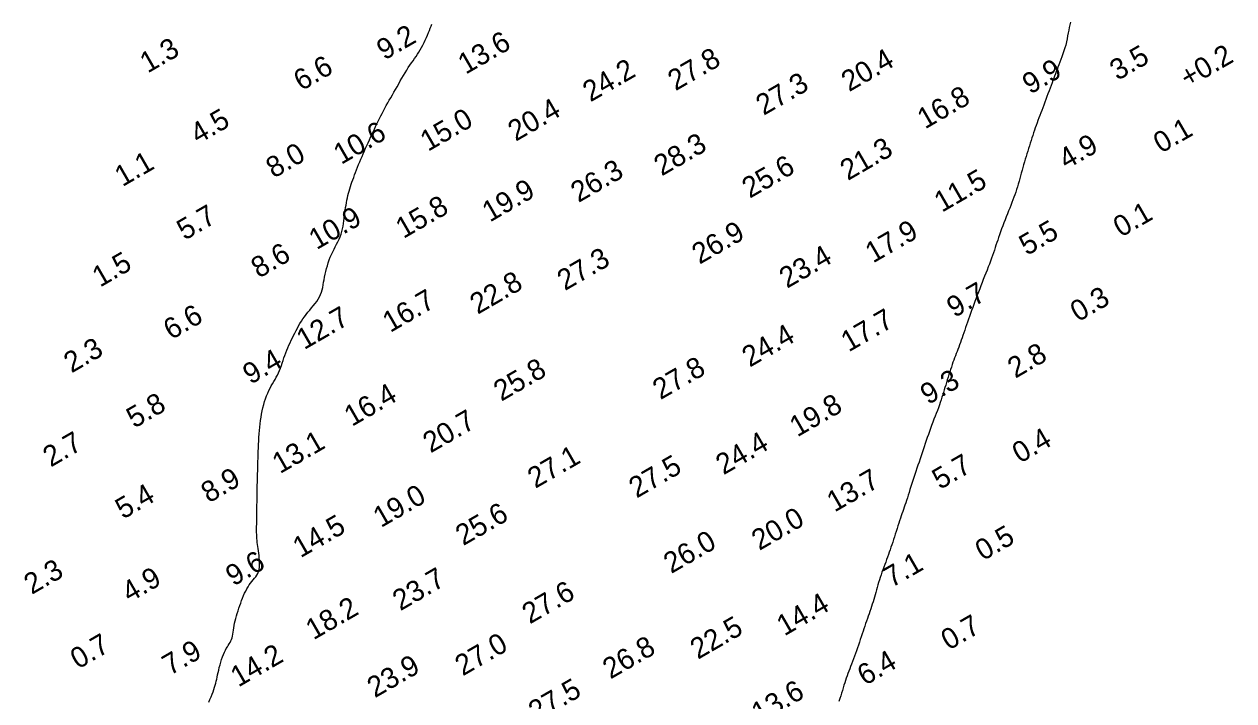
# Model space of a CAD drawing. Extents: x 3024098 to 3056816, y 418252 to 509144.
# Drawn here: x 3027107.4 to 3027399.4, y 423928.7 to 424091.9 of the extents above; entities that cross this region are included whole.
import ezdxf

# ---------------------------------------------------------------- set-up
doc = ezdxf.new("R2010")
doc.units = 0
doc.layers.add('V-CHAN-CONT-EL10', color=7, linetype='Continuous')
doc.layers.add('V-TOPO-SOUN-0911', color=7, linetype='Continuous')

msp = doc.modelspace()

# ---------------------------------------------------------------- linework, layer by layer
at = {"layer": 'V-CHAN-CONT-EL10'}
for points in [[(3027151.98, 423928.31), (3027152.26, 423928.98), (3027152.53, 423929.63), (3027152.79, 423930.25), (3027153.02, 423930.84), (3027153.23, 423931.4), (3027153.41, 423931.92), (3027153.56, 423932.43), (3027153.69, 423932.92), (3027153.81, 423933.4), (3027153.92, 423933.89), (3027154.02, 423934.39), (3027154.13, 423934.92), (3027154.25, 423935.48), (3027154.39, 423936.08), (3027154.54, 423936.7), (3027154.71, 423937.35), (3027154.89, 423938), (3027155.09, 423938.64), (3027155.29, 423939.26), (3027155.52, 423939.85), (3027155.75, 423940.38), (3027155.99, 423940.86), (3027156.23, 423941.29), (3027156.48, 423941.69), (3027156.71, 423942.05), (3027156.94, 423942.4), (3027157.15, 423942.75), (3027157.34, 423943.1), (3027157.5, 423943.47), (3027157.63, 423943.87), (3027157.73, 423944.3), (3027157.82, 423944.76), (3027157.89, 423945.23), (3027157.96, 423945.74), (3027158.03, 423946.26), (3027158.12, 423946.81), (3027158.22, 423947.37), (3027158.34, 423947.95), (3027158.49, 423948.55), (3027158.66, 423949.15), (3027158.85, 423949.77), (3027159.05, 423950.39), (3027159.26, 423951.01), (3027159.48, 423951.63), (3027159.7, 423952.24), (3027159.93, 423952.85), (3027160.17, 423953.45), (3027160.41, 423954.04), (3027160.65, 423954.61), (3027160.91, 423955.15), (3027161.18, 423955.67), (3027161.47, 423956.17), (3027161.77, 423956.63), (3027162.08, 423957.05), (3027162.41, 423957.46), (3027162.73, 423957.84), (3027163.05, 423958.22), (3027163.34, 423958.6), (3027163.61, 423959), (3027163.84, 423959.42), (3027164.02, 423959.86), (3027164.15, 423960.35), (3027164.23, 423960.88), (3027164.26, 423961.43), (3027164.26, 423962), (3027164.24, 423962.58), (3027164.19, 423963.16), (3027164.12, 423963.74), (3027164.05, 423964.31), (3027163.98, 423964.86), (3027163.91, 423965.39), (3027163.84, 423965.9), (3027163.77, 423966.41), (3027163.71, 423966.9), (3027163.66, 423967.38), (3027163.61, 423967.85), (3027163.58, 423968.31), (3027163.56, 423968.77), (3027163.54, 423969.24), (3027163.54, 423969.72), (3027163.54, 423970.22), (3027163.54, 423970.75), (3027163.56, 423971.32), (3027163.57, 423971.94), (3027163.58, 423972.62), (3027163.59, 423973.36), (3027163.6, 423974.16), (3027163.61, 423974.99), (3027163.62, 423975.84), (3027163.64, 423976.71), (3027163.65, 423977.57), (3027163.66, 423978.41), (3027163.67, 423979.22), (3027163.69, 423979.98), (3027163.7, 423980.71), (3027163.72, 423981.41), (3027163.74, 423982.09), (3027163.76, 423982.76), (3027163.78, 423983.44), (3027163.8, 423984.14), (3027163.82, 423984.86), (3027163.85, 423985.61), (3027163.87, 423986.39), (3027163.89, 423987.2), (3027163.92, 423988.02), (3027163.95, 423988.86), (3027163.98, 423989.7), (3027164.02, 423990.55), (3027164.06, 423991.39), (3027164.11, 423992.23), (3027164.16, 423993.06), (3027164.22, 423993.88), (3027164.29, 423994.69), (3027164.38, 423995.49), (3027164.48, 423996.29), (3027164.6, 423997.08), (3027164.73, 423997.86), (3027164.89, 423998.63), (3027165.07, 423999.39), (3027165.26, 424000.14), (3027165.48, 424000.86), (3027165.71, 424001.57), (3027165.96, 424002.25), (3027166.22, 424002.9), (3027166.49, 424003.52), (3027166.78, 424004.1), (3027167.08, 424004.66), (3027167.38, 424005.19), (3027167.69, 424005.7), (3027167.98, 424006.22), (3027168.28, 424006.73), (3027168.56, 424007.25), (3027168.82, 424007.79), (3027169.07, 424008.35), (3027169.3, 424008.94), (3027169.52, 424009.54), (3027169.73, 424010.15), (3027169.94, 424010.77), (3027170.15, 424011.4), (3027170.36, 424012.02), (3027170.58, 424012.65), (3027170.82, 424013.27), (3027171.07, 424013.88), (3027171.34, 424014.48), (3027171.61, 424015.08), (3027171.89, 424015.67), (3027172.17, 424016.26), (3027172.47, 424016.85), (3027172.76, 424017.42), (3027173.06, 424018), (3027173.37, 424018.57), (3027173.68, 424019.14), (3027174.01, 424019.7), (3027174.35, 424020.26), (3027174.71, 424020.81), (3027175.08, 424021.35), (3027175.49, 424021.89), (3027175.91, 424022.42), (3027176.35, 424022.95), (3027176.79, 424023.48), (3027177.23, 424024), (3027177.66, 424024.53), (3027178.05, 424025.06), (3027178.41, 424025.6), (3027178.72, 424026.14), (3027178.98, 424026.7), (3027179.18, 424027.26), (3027179.35, 424027.84), (3027179.49, 424028.42), (3027179.61, 424029.03), (3027179.72, 424029.65), (3027179.83, 424030.28), (3027179.95, 424030.93), (3027180.08, 424031.6), (3027180.24, 424032.28), (3027180.42, 424032.97), (3027180.62, 424033.66), (3027180.83, 424034.35), (3027181.07, 424035.04), (3027181.33, 424035.71), (3027181.61, 424036.37), (3027181.91, 424037.01), (3027182.22, 424037.63), (3027182.54, 424038.24), (3027182.86, 424038.84), (3027183.17, 424039.44), (3027183.45, 424040.04), (3027183.72, 424040.65), (3027183.95, 424041.26), (3027184.14, 424041.89), (3027184.3, 424042.53), (3027184.43, 424043.18), (3027184.53, 424043.84), (3027184.62, 424044.49), (3027184.7, 424045.14), (3027184.77, 424045.79), (3027184.85, 424046.43), (3027184.93, 424047.05), (3027185.02, 424047.67), (3027185.12, 424048.27), (3027185.22, 424048.86), (3027185.33, 424049.44), (3027185.46, 424050.01), (3027185.59, 424050.57), (3027185.73, 424051.13), (3027185.87, 424051.68), (3027186.03, 424052.22), (3027186.2, 424052.76), (3027186.37, 424053.31), (3027186.56, 424053.86), (3027186.76, 424054.42), (3027186.97, 424054.98), (3027187.19, 424055.57), (3027187.42, 424056.17), (3027187.66, 424056.78), (3027187.91, 424057.41), (3027188.17, 424058.05), (3027188.43, 424058.7), (3027188.71, 424059.35), (3027188.99, 424060.01), (3027189.28, 424060.68), (3027189.57, 424061.35), (3027189.86, 424062.02), (3027190.16, 424062.69), (3027190.46, 424063.35), (3027190.77, 424064.02), (3027191.07, 424064.68), (3027191.37, 424065.34), (3027191.68, 424065.99), (3027191.98, 424066.64), (3027192.27, 424067.28), (3027192.57, 424067.91), (3027192.88, 424068.54), (3027193.18, 424069.17), (3027193.5, 424069.8), (3027193.82, 424070.42), (3027194.15, 424071.05), (3027194.49, 424071.67), (3027194.84, 424072.3), (3027195.2, 424072.93), (3027195.56, 424073.57), (3027195.93, 424074.21), (3027196.31, 424074.86), (3027196.69, 424075.52), (3027197.07, 424076.18), (3027197.46, 424076.86), (3027197.84, 424077.55), (3027198.23, 424078.24), (3027198.61, 424078.92), (3027199, 424079.59), (3027199.39, 424080.24), (3027199.77, 424080.88), (3027200.16, 424081.48), (3027200.54, 424082.05), (3027200.92, 424082.6), (3027201.3, 424083.13), (3027201.67, 424083.65), (3027202.03, 424084.16), (3027202.39, 424084.68), (3027202.73, 424085.21), (3027203.06, 424085.75), (3027203.38, 424086.32), (3027203.69, 424086.91), (3027203.98, 424087.52), (3027204.26, 424088.12), (3027204.52, 424088.73), (3027204.78, 424089.32), (3027205.02, 424089.9), (3027205.25, 424090.45), (3027205.46, 424090.97), (3027205.67, 424091.47), (3027205.86, 424091.95)], [(3027359.99, 424092.41), (3027359.83, 424091.81), (3027359.69, 424091.18), (3027359.57, 424090.51), (3027359.45, 424089.82), (3027359.32, 424089.11), (3027359.19, 424088.39), (3027359.03, 424087.65), (3027358.85, 424086.92), (3027358.64, 424086.2), (3027358.41, 424085.48), (3027358.18, 424084.77), (3027357.93, 424084.08), (3027357.68, 424083.41), (3027357.44, 424082.77), (3027357.2, 424082.16), (3027356.98, 424081.58), (3027356.77, 424081.03), (3027356.57, 424080.49), (3027356.37, 424079.97), (3027356.17, 424079.44), (3027355.97, 424078.9), (3027355.76, 424078.35), (3027355.54, 424077.76), (3027355.31, 424077.15), (3027355.08, 424076.5), (3027354.83, 424075.84), (3027354.57, 424075.16), (3027354.32, 424074.47), (3027354.06, 424073.78), (3027353.8, 424073.09), (3027353.55, 424072.42), (3027353.3, 424071.77), (3027353.05, 424071.14), (3027352.82, 424070.52), (3027352.58, 424069.91), (3027352.36, 424069.31), (3027352.13, 424068.72), (3027351.92, 424068.12), (3027351.7, 424067.53), (3027351.49, 424066.93), (3027351.29, 424066.34), (3027351.08, 424065.73), (3027350.88, 424065.12), (3027350.68, 424064.51), (3027350.48, 424063.89), (3027350.28, 424063.26), (3027350.08, 424062.62), (3027349.88, 424061.98), (3027349.68, 424061.34), (3027349.48, 424060.68), (3027349.28, 424060.02), (3027349.08, 424059.36), (3027348.88, 424058.7), (3027348.69, 424058.03), (3027348.5, 424057.36), (3027348.31, 424056.69), (3027348.13, 424056.02), (3027347.95, 424055.36), (3027347.77, 424054.69), (3027347.58, 424054.03), (3027347.39, 424053.37), (3027347.2, 424052.72), (3027347, 424052.08), (3027346.79, 424051.44), (3027346.57, 424050.8), (3027346.34, 424050.17), (3027346.1, 424049.53), (3027345.85, 424048.89), (3027345.6, 424048.23), (3027345.33, 424047.56), (3027345.06, 424046.88), (3027344.78, 424046.17), (3027344.5, 424045.45), (3027344.21, 424044.72), (3027343.92, 424043.98), (3027343.64, 424043.25), (3027343.37, 424042.53), (3027343.11, 424041.83), (3027342.87, 424041.15), (3027342.64, 424040.49), (3027342.43, 424039.86), (3027342.22, 424039.24), (3027342.02, 424038.63), (3027341.83, 424038.02), (3027341.62, 424037.41), (3027341.41, 424036.78), (3027341.19, 424036.14), (3027340.94, 424035.47), (3027340.69, 424034.78), (3027340.42, 424034.07), (3027340.14, 424033.35), (3027339.85, 424032.61), (3027339.55, 424031.86), (3027339.26, 424031.1), (3027338.96, 424030.34), (3027338.66, 424029.58), (3027338.37, 424028.82), (3027338.08, 424028.06), (3027337.79, 424027.3), (3027337.5, 424026.55), (3027337.22, 424025.8), (3027336.94, 424025.05), (3027336.67, 424024.32), (3027336.4, 424023.58), (3027336.14, 424022.86), (3027335.88, 424022.14), (3027335.62, 424021.44), (3027335.38, 424020.74), (3027335.14, 424020.06), (3027334.9, 424019.39), (3027334.68, 424018.74), (3027334.46, 424018.09), (3027334.24, 424017.47), (3027334.03, 424016.85), (3027333.83, 424016.26), (3027333.62, 424015.67), (3027333.43, 424015.1), (3027333.23, 424014.55), (3027333.03, 424014.01), (3027332.83, 424013.48), (3027332.63, 424012.96), (3027332.44, 424012.45), (3027332.24, 424011.94), (3027332.04, 424011.42), (3027331.84, 424010.9), (3027331.64, 424010.36), (3027331.44, 424009.79), (3027331.24, 424009.21), (3027331.04, 424008.61), (3027330.85, 424007.99), (3027330.65, 424007.37), (3027330.46, 424006.73), (3027330.26, 424006.1), (3027330.08, 424005.48), (3027329.89, 424004.86), (3027329.71, 424004.26), (3027329.53, 424003.67), (3027329.35, 424003.08), (3027329.17, 424002.49), (3027328.98, 424001.9), (3027328.78, 424001.3), (3027328.57, 424000.69), (3027328.35, 424000.05), (3027328.11, 423999.4), (3027327.86, 423998.72), (3027327.59, 423998.03), (3027327.32, 423997.32), (3027327.05, 423996.6), (3027326.77, 423995.87), (3027326.49, 423995.14), (3027326.22, 423994.41), (3027325.96, 423993.67), (3027325.7, 423992.94), (3027325.44, 423992.2), (3027325.19, 423991.47), (3027324.94, 423990.73), (3027324.69, 423989.99), (3027324.45, 423989.26), (3027324.2, 423988.51), (3027323.95, 423987.77), (3027323.69, 423987.03), (3027323.44, 423986.28), (3027323.19, 423985.53), (3027322.94, 423984.79), (3027322.69, 423984.04), (3027322.44, 423983.29), (3027322.2, 423982.55), (3027321.96, 423981.81), (3027321.72, 423981.07), (3027321.49, 423980.35), (3027321.26, 423979.64), (3027321.04, 423978.95), (3027320.83, 423978.28), (3027320.62, 423977.64), (3027320.43, 423977.03), (3027320.23, 423976.46), (3027320.05, 423975.91), (3027319.86, 423975.38), (3027319.68, 423974.86), (3027319.5, 423974.35), (3027319.32, 423973.82), (3027319.14, 423973.29), (3027318.95, 423972.72), (3027318.75, 423972.13), (3027318.55, 423971.51), (3027318.34, 423970.86), (3027318.13, 423970.21), (3027317.92, 423969.54), (3027317.71, 423968.88), (3027317.49, 423968.22), (3027317.28, 423967.58), (3027317.08, 423966.95), (3027316.87, 423966.33), (3027316.67, 423965.73), (3027316.46, 423965.13), (3027316.25, 423964.54), (3027316.05, 423963.95), (3027315.83, 423963.36), (3027315.62, 423962.77), (3027315.39, 423962.16), (3027315.16, 423961.55), (3027314.94, 423960.93), (3027314.71, 423960.31), (3027314.48, 423959.69), (3027314.27, 423959.07), (3027314.06, 423958.45), (3027313.86, 423957.84), (3027313.68, 423957.23), (3027313.5, 423956.62), (3027313.33, 423956.02), (3027313.17, 423955.43), (3027313.01, 423954.84), (3027312.85, 423954.25), (3027312.69, 423953.67), (3027312.52, 423953.1), (3027312.34, 423952.53), (3027312.16, 423951.96), (3027311.97, 423951.39), (3027311.77, 423950.82), (3027311.58, 423950.25), (3027311.37, 423949.67), (3027311.17, 423949.09), (3027310.97, 423948.51), (3027310.76, 423947.91), (3027310.56, 423947.31), (3027310.35, 423946.7), (3027310.15, 423946.07), (3027309.93, 423945.44), (3027309.72, 423944.8), (3027309.5, 423944.14), (3027309.27, 423943.48), (3027309.04, 423942.8), (3027308.8, 423942.12), (3027308.56, 423941.43), (3027308.32, 423940.75), (3027308.08, 423940.07), (3027307.84, 423939.4), (3027307.6, 423938.76), (3027307.37, 423938.13), (3027307.14, 423937.52), (3027306.92, 423936.94), (3027306.71, 423936.37), (3027306.5, 423935.81), (3027306.29, 423935.26), (3027306.09, 423934.71), (3027305.89, 423934.16), (3027305.7, 423933.59), (3027305.5, 423933.01), (3027305.31, 423932.41), (3027305.12, 423931.8), (3027304.93, 423931.18), (3027304.73, 423930.54), (3027304.53, 423929.89), (3027304.32, 423929.22), (3027304.1, 423928.53)]]:
    msp.add_lwpolyline(points, dxfattribs=at)

# ---------------------------------------------------------------- texts
at = {"layer": 'V-TOPO-SOUN-0911'}
for s, p in [('9.2', (3027194.39, 424083.14)), ('13.6 ', (3027214.01, 424079.73)), ('1.3', (3027137.24, 424080.02)), ('27.8 ', (3027264.67, 424075.75)), ('20.4 ', (3027306.56, 424075.52)), ('3.5', (3027371.35, 424078.22)), ('+0.2 ', (3027388.29, 424076.44)), ('6.6', (3027174.34, 424075.73)), ('24.2 ', (3027244.13, 424073.06)), ('9.9', (3027350.26, 424074.91)), ('27.3 ', (3027285.93, 424069.81)), ('16.8 ', (3027324.9, 424066.53)), ('4.5', (3027149.4, 424062.9)), ('15.0 ', (3027204.91, 424061.12)), ('20.4 ', (3027226.08, 424063.55)), ('10.6 ', (3027183.96, 424057.97)), ('0.1', (3027381.87, 424060.68)), ('28.3 ', (3027261.32, 424055.18)), ('4.9', (3027359.02, 424056.79)), ('8.0', (3027167.67, 424054.66)), ('21.3 ', (3027306.27, 424054.1)), ('1.1', (3027131.15, 424052.61)), ('25.6 ', (3027282.58, 424049.81)), ('26.3 ', (3027241.24, 424048.78)), ('11.5 ', (3027328.96, 424046.42)), ('19.9 ', (3027219.85, 424044.06)), ('5.7', (3027146.16, 424039.67)), ('10.9 ', (3027178.02, 424037.4)), ('15.8 ', (3027198.98, 424040.09)), ('0.1', (3027372.19, 424040.41)), ('26.9 ', (3027270.47, 424033.89)), ('17.9 ', (3027312.34, 424034.18)), ('5.5', (3027349.46, 424035.99)), ('8.6', (3027164.07, 424030.52)), ('1.5', (3027125.74, 424028.35)), ('27.3 ', (3027237.96, 424027.52)), ('23.4 ', (3027291.57, 424028.08)), ('22.8 ', (3027216.9, 424021.81)), ('16.7 ', (3027195.8, 424017.42)), ('9.7', (3027331.99, 424021)), ('0.3', (3027361.81, 424019.98)), ('6.6', (3027142.91, 424015.66)), ('12.7 ', (3027175.03, 424013.28)), ('17.7 ', (3027306.46, 424012.73)), ('24.4 ', (3027282.58, 424009.05)), ('2.3', (3027118.86, 424007.65)), ('9.4', (3027162.07, 424004.89)), ('2.8', (3027346.69, 424006.37)), ('25.8 ', (3027222.61, 424000.82)), ('27.8 ', (3027261.02, 424001.21)), ('9.3', (3027325.62, 424000)), ('16.4 ', (3027186.55, 423994.75)), ('5.8', (3027133.99, 423994.33)), ('19.8 ', (3027294.06, 423992.22)), ('20.7 ', (3027205.54, 423988.35)), ('2.7', (3027113.84, 423984.94)), ('13.1 ', (3027169.18, 423983.35)), ('24.4 ', (3027276.25, 423983.07)), ('0.4', (3027347.8, 423985.86)), ('27.1 ', (3027230.82, 423979.8)), ('27.5 ', (3027255.27, 423977.46)), ('5.7', (3027328.48, 423979.53)), ('8.9', (3027152, 423976.28)), ('13.7 ', (3027303.05, 423974.08)), ('5.4', (3027131.3, 423972.38)), ('19.0 ', (3027193.55, 423970.34)), ('25.6 ', (3027213.42, 423965.98)), ('20.0 ', (3027284.89, 423964.82)), ('14.5 ', (3027174.14, 423963.05)), ('26.0 ', (3027263.63, 423959.25)), ('0.5', (3027338.87, 423962.34)), ('9.6', (3027157.94, 423956.21)), ('7.1', (3027316.81, 423955.86)), ('2.3', (3027109.25, 423954.2)), ('4.9', (3027132.87, 423952.3)), ('23.7 ', (3027198.23, 423950.26)), ('27.6 ', (3027229.49, 423947.08)), ('14.4 ', (3027290.94, 423944.19)), ('18.2 ', (3027177.26, 423943.24)), ('22.5 ', (3027270.07, 423938.55)), ('0.7', (3027330.61, 423940.75)), ('0.7', (3027120.44, 423936.19)), ('7.9', (3027142.62, 423934.68)), ('27.0 ', (3027213.3, 423934.54)), ('26.8 ', (3027248.95, 423933.79)), ('14.2 ', (3027159.12, 423931.85)), ('6.4', (3027310.4, 423932.22)), ('23.9 ', (3027192.09, 423929.26)), ('27.5 ', (3027231.03, 423923.52)), ('13.6 ', (3027284.87, 423923.13))]:
    msp.add_text(s, height=5, rotation=30, dxfattribs=at).set_placement(p)

doc.saveas('drawing.dxf')
